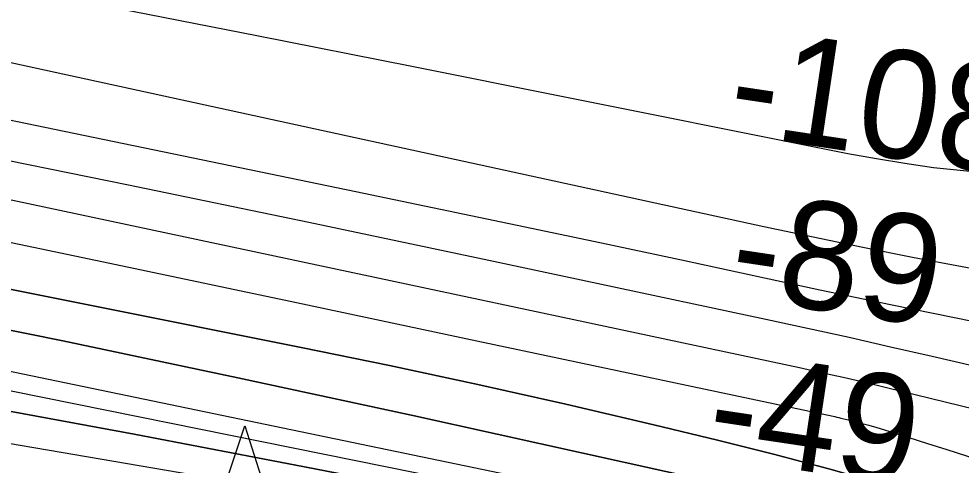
# Model space of a CAD drawing. Extents: x 3734862 to 3772949, y 391520 to 417239.
# Drawn here: x 3750614 to 3751198, y 403442 to 403719 of the extents above; entities that cross this region are included whole.
import ezdxf

# ---------------------------------------------------------------- set-up
doc = ezdxf.new("R2010")
doc.units = 0
for name, color, linetype in [('V-CHAN-NAID', 7, 'Continuous'), ('V-RIVR-EDGE', 7, 'Continuous'), ('V-RIVR-RANG', 7, 'Continuous'), ('V-TOPO-DPTH', 7, 'Continuous'), ('V-TOPO-MAJR', 7, 'Continuous'), ('V-TOPO-MINR', 7, 'Continuous')]:
    doc.layers.add(name, color=color, linetype=linetype)

msp = doc.modelspace()

# ---------------------------------------------------------------- linework, layer by layer
at = {"layer": 'V-CHAN-NAID'}
msp.add_lwpolyline([(3750742.54, 403403.03), (3750732.95, 403403.1), (3750754.07, 403466.58), (3750774.3, 403402.8), (3750764.71, 403402.87), (3750763.13, 403403.45), (3750761.04, 403404.07), (3750759, 403404.52), (3750756.96, 403404.83), (3750755.8, 403404.94), (3750754.26, 403405.02), (3750752.54, 403405.02), (3750751.17, 403404.95), (3750749.26, 403404.75), (3750747.9, 403404.53), (3750746.11, 403404.15), (3750744.58, 403403.73), (3750743.55, 403403.4)], close=True, dxfattribs=at)
at = {"layer": 'V-RIVR-EDGE'}
msp.add_spline([(3749600.74, 403572.28), (3749634.69, 403563.71), (3749651.26, 403560.43), (3749673.09, 403560.38), (3749692.5, 403559.12), (3749709.07, 403556.65), (3749738.17, 403548.09), (3749762.82, 403541.96), (3749785.46, 403538.67), (3749810.92, 403532.94), (3749827.89, 403529.67), (3749844.87, 403528.01), (3749861.85, 403526.35), (3749878.83, 403525.9), (3749897.83, 403523.02), (3749967.36, 403512.34), (3749992.02, 403510.26), (3750015.06, 403506.96), (3750032.04, 403504.5), (3750055.48, 403501.2), (3750077.71, 403497.51), (3750095.5, 403495.44), (3750108.85, 403495.81), (3750123.41, 403497.8), (3750137.16, 403499.79), (3750146.46, 403499.76), (3750156.16, 403498.53), (3750172.33, 403494.44), (3750186.07, 403491.18), (3750207.49, 403486.67), (3750241.85, 403484.16), (3750261.67, 403483.31), (3750286.73, 403481.22), (3750304.11, 403479.16), (3750313.41, 403477.11), (3750323.1, 403472.64), (3750334.81, 403462.5), (3750345.71, 403458.84), (3750367.94, 403454.33), (3750390.98, 403449.02), (3750395.42, 403446.58), (3750399.86, 403441.72), (3750408.73, 403432.4), (3750412.37, 403431.58), (3750418.03, 403431.56), (3750426.92, 403429.92), (3750443.09, 403425.84), (3750464.91, 403418.91), (3750486.72, 403411.18), (3750511.36, 403400.6), (3750544.08, 403386.37), (3750565.9, 403379.03), (3750585.7, 403373.32), (3750609.54, 403367.2), (3750629.34, 403360.68), (3750661.26, 403351.3), (3750680.26, 403347.21), (3750692.39, 403346.78), (3750703.3, 403346.75), (3750719.9, 403352.77), (3750749.44, 403363.62), (3750767.25, 403369.64), (3750779.8, 403374.46), (3750796.79, 403376.44), (3750806.9, 403376.82), (3750813.77, 403376.8), (3750831.16, 403375.14), (3750851.36, 403371.05), (3750874.4, 403364.52), (3750895, 403358), (3750924.5, 403347.01), (3750966.1, 403330.33), (3750989.13, 403318.95), (3751009.32, 403310.41), (3751046.09, 403299.4), (3751067.11, 403296.52), (3751095, 403292), (3751115.21, 403286.69), (3751143.5, 403280.15), (3751157.25, 403280.52), (3751160.08, 403280.92), (3751166.55, 403280.5), (3751174.63, 403276.03), (3751183.52, 403274.8), (3751198.88, 403272.33), (3751210.19, 403269.07), (3751230, 403264.57), (3751244.54, 403259.68), (3751267.57, 403252.75), (3751284.95, 403249.07), (3751304.35, 403243.36), (3751325.78, 403242.1), (3751339.93, 403241.25), (3751350.44, 403239.61), (3751362.56, 403236.75), (3751373.06, 403231.06), (3751385.98, 403222.13), (3751398.9, 403215.23), (3751411.02, 403209.54), (3751428.8, 403203.83), (3751447.79, 403198.93), (3751467.2, 403198.07), (3751481.34, 403196.02), (3751496.29, 403191.53), (3751520.53, 403180.15), (3751539.1, 403169.99), (3751546.78, 403168.36), (3751556.89, 403167.93), (3751564.17, 403167.1), (3751573.46, 403164.65), (3751580.73, 403161.8), (3751597.3, 403155.7), (3751615.08, 403151.61), (3751634.08, 403147.92), (3751652.67, 403144.64), (3751682.58, 403141.33), (3751700.77, 403137.25), (3751726.23, 403129.1), (3751762.99, 403116.87), (3751788.85, 403107.51), (3751826.83, 403094.48), (3751852.69, 403085.51), (3751875.32, 403079.8), (3751903.6, 403070.43), (3751929.06, 403063.89), (3751952.5, 403058.18), (3751978.36, 403050.83), (3752011.49, 403040.64), (3752051.89, 403025.18), (3752090.27, 403012.14), (3752121.79, 403000.34), (3752173.49, 402978.37), (3752203.79, 402965.36), (3752242.57, 402949.09), (3752280.94, 402933.22), (3752346.79, 402908.39), (3752379.11, 402896.59), (3752400.12, 402887.23), (3752439.3, 402869.34), (3752480.09, 402851.45), (3752503.52, 402840.48), (3752518.05, 402829.52), (3752525.72, 402825.05), (3752549.56, 402816.1), (3752583.09, 402804.69), (3752615.41, 402793.29), (3752664.29, 402772.55), (3752692.57, 402761.96), (3752721.66, 402750.57), (3752763.28, 402737.53), (3752785.5, 402732.62), (3752881.28, 402707.72), (3752922.09, 402697.51), (3752945.53, 402690.57), (3752959.27, 402686.5), (3752986.74, 402677.53), (3753008.56, 402668.18), (3753044.52, 402656.36), (3753077.65, 402647.38), (3753107.97, 402642.05), (3753140.7, 402635.1), (3753203.35, 402622.81), (3753235.68, 402614.24), (3753280.54, 402603.21), (3753302.77, 402599.92), (3753320.16, 402600.69), (3753336.33, 402600.24), (3753350.08, 402600.61), (3753361, 402600.18), (3753377.98, 402597.31), (3753395.35, 402593.63), (3753435.76, 402581.8), (3753479, 402567.94), (3753528.7, 402552.86), (3753582.02, 402533.72), (3753643.03, 402512.54), (3753679.79, 402497.09), (3753709.28, 402486.1), (3753744.84, 402474.28), (3753768.27, 402466.14), (3753792.91, 402456.37), (3753824.83, 402444.16), (3753868.05, 402425.86), (3753874.92, 402423.82), (3753901.59, 402415.26), (3753930.68, 402405.89), (3753950.06, 402395.73), (3753969.45, 402385.98), (3753992.07, 402375.41), (3754015.5, 402366.05), (3754070.03, 402340.44), (3754094.26, 402327.44), (3754129.39, 402310.77), (3754145.95, 402300.62), (3754162.51, 402292.09), (3754189.57, 402278.68), (3754227.53, 402259.58), (3754257.42, 402244.55), (3754285.28, 402227.49), (3754310.72, 402213.28), (3754345.44, 402193.78), (3754365.63, 402180.79), (3754382.99, 402169.43), (3754391.05, 402160.51), (3754393.47, 402156.46), (3754413.25, 402144.28), (3754458.49, 402121.12), (3754491.61, 402104.86), (3754519.47, 402090.24), (3754525.94, 402088.6), (3754533.22, 402089.8), (3754544.13, 402086.13), (3754555.43, 402079.63), (3754574.4, 402065.43), (3754590.55, 402053.67), (3754603.48, 402048.78), (3754613.18, 402047.95), (3754625.7, 402043.07), (3754637.41, 402035.76), (3754658.41, 402023.17), (3754687.49, 402010.16), (3754723.03, 401991.88), (3754750.5, 401979.27), (3754768.67, 401969.52), (3754786.04, 401961.8), (3754799.77, 401955.7), (3754813.1, 401949.19), (3754861.56, 401924), (3754878.93, 401915.47), (3754906.39, 401902.46), (3754932.65, 401891.88), (3754960.93, 401880.89), (3754991.63, 401867.47), (3755029.19, 401849.18), (3755060.29, 401835.36), (3755090.98, 401819.11), (3755126.52, 401799.21), (3755151.15, 401783.78), (3755175.77, 401765.93), (3755218.56, 401737.11), (3755250.45, 401716), (3755279.94, 401700.57), (3755306.19, 401687.56), (3755332.03, 401672.94), (3755361.51, 401655.07), (3755376.04, 401645.74), (3755399.86, 401631.93), (3755422.07, 401620.15), (3755432.57, 401613.25), (3755446.29, 401601.08), (3755457.99, 401588.92), (3755473.33, 401580.39), (3755501.19, 401564.96), (3755536.72, 401540.61), (3755576.28, 401512.61), (3755599.69, 401493.95), (3755652.97, 401458.64), (3755710.7, 401417.25), (3755726.85, 401409.53), (3755737.76, 401406.67), (3755748.67, 401400.17), (3755764.4, 401385.58), (3755778.52, 401373.82), (3755797.9, 401360.42), (3755821.73, 401347.42), (3755837.88, 401338.08), (3755853.62, 401327.94), (3755871.38, 401312.53), (3755891.15, 401296.71), (3755903.66, 401285.76), (3755921.83, 401275.6), (3755933.14, 401269.51), (3755943.23, 401260.18), (3755955.73, 401249.24), (3755970.27, 401239.9), (3755990.86, 401228.93), (3756011.05, 401216.34), (3756031.64, 401202.55), (3756042.53, 401189.98), (3756050.98, 401174.19), (3756051.35, 401158.42), (3756049.29, 401145.49), (3756046.86, 401141.85), (3756042.4, 401139.44), (3756036.74, 401140.26), (3756032.72, 401147.14), (3756032.73, 401154.42), (3756029.11, 401160.9), (3756025.48, 401164.55), (3756020.63, 401166.58), (3756007.3, 401169.85), (3756000.43, 401170.68), (3755995.98, 401171.5), (3755991.13, 401171.91), (3755983.44, 401171.53), (3755976.97, 401170.74), (3755966.87, 401172.78), (3755956.77, 401179.28), (3755952.33, 401182.52), (3755945.06, 401186.18), (3755939.81, 401187), (3755935.77, 401187.01), (3755931.72, 401186.21), (3755929.69, 401184.2), (3755928.88, 401182.58), (3755928.47, 401179.35), (3755936.12, 401166.79), (3755937.93, 401164.38)], degree=3, dxfattribs=at)
at = {"layer": 'V-TOPO-DPTH'}
for points in [[(3751645.83, 403261.01), (3751563.28, 403293.11), (3751480.25, 403323.86), (3751396.5, 403352.59), (3751312.27, 403379.98), (3751184.49, 403419.83), (3751150.37, 403430.09), (3751116.13, 403439.89), (3751081.69, 403449), (3751047.13, 403457.64), (3751007.6, 403467.11), (3750953.11, 403479.83), (3750898.52, 403492.15), (3750843.8, 403503.84), (3750789, 403515.12), (3750270.82, 403618.76)], [(3751645.83, 403261.01), (3751563.28, 403293.11), (3751480.25, 403323.86), (3751396.5, 403352.59), (3751312.27, 403379.98), (3751184.49, 403419.83), (3751150.37, 403430.09), (3751116.13, 403439.89), (3751081.69, 403449), (3751047.13, 403457.64), (3751007.6, 403467.11), (3750953.11, 403479.83), (3750898.52, 403492.15), (3750843.8, 403503.84), (3750789, 403515.12), (3750270.82, 403618.76)], [(3751649.72, 403222.63), (3751626.15, 403232.69), (3751602.58, 403242.72), (3751579, 403252.72), (3751555.4, 403262.7), (3751487.81, 403291.25), (3751430.06, 403314.5), (3751371.84, 403336.43), (3751312.91, 403356.39), (3751253.51, 403375.02), (3751157.36, 403403.41), (3751134.98, 403409.76), (3751112.52, 403415.8), (3751089.94, 403421.37), (3751067.28, 403426.62), (3750858.11, 403472.83), (3750749.69, 403496.29), (3750641.14, 403519.14), (3750532.4, 403541.06)], [(3750532.4, 403541.06), (3750641.14, 403519.14), (3750749.69, 403496.29), (3750858.11, 403472.83), (3751067.28, 403426.62), (3751089.94, 403421.37), (3751112.52, 403415.8), (3751134.98, 403409.76), (3751157.36, 403403.41), (3751253.51, 403375.02), (3751312.91, 403356.39), (3751371.84, 403336.43), (3751430.06, 403314.5), (3751487.81, 403291.25), (3751555.4, 403262.7), (3751579, 403252.72), (3751602.58, 403242.72), (3751626.15, 403232.69), (3751649.72, 403222.63)], [(3750454.98, 403532.2), (3751084.11, 403401.67), (3751096.84, 403398.88), (3751109.54, 403395.92), (3751122.16, 403392.68), (3751134.74, 403389.26), (3751199.73, 403370.86), (3751232.68, 403360.8), (3751265.3, 403349.86), (3751297.45, 403337.59), (3751329.29, 403324.45), (3751360.87, 403310.6), (3751392.44, 403296.71), (3751423.97, 403282.75), (3751455.49, 403268.75), (3751482.39, 403256.77), (3751527.64, 403237.53), (3751573.29, 403219.34), (3751619.53, 403202.71), (3751666.17, 403187.12)], [(3750454.98, 403532.2), (3751084.11, 403401.67), (3751096.84, 403398.88), (3751109.54, 403395.92), (3751122.16, 403392.68), (3751134.74, 403389.26), (3751199.73, 403370.86), (3751232.68, 403360.8), (3751265.3, 403349.86), (3751297.45, 403337.59), (3751329.29, 403324.45), (3751360.87, 403310.6), (3751392.44, 403296.71), (3751423.97, 403282.75), (3751455.49, 403268.75), (3751482.39, 403256.77), (3751527.64, 403237.53), (3751573.29, 403219.34), (3751619.53, 403202.71), (3751666.17, 403187.12)], [(3751728.82, 403144.75), (3751579.36, 403190.59), (3751514.07, 403212.09), (3751449.46, 403235.34), (3751385.86, 403261.23), (3751322.93, 403288.88), (3751217.45, 403337.83), (3751207.76, 403342.31), (3751198.06, 403346.77), (3751188.35, 403351.2), (3751178.63, 403355.62), (3751168.82, 403359.78), (3751158.89, 403363.64), (3751148.8, 403367.03), (3751138.6, 403370.12), (3751115.09, 403376.64), (3751111.02, 403377.72), (3751106.95, 403378.74), (3751102.85, 403379.66), (3751098.74, 403380.52), (3750896.31, 403420.55), (3750790.92, 403441.09), (3750685.45, 403461.24), (3750579.88, 403480.82)], [(3751728.82, 403144.75), (3751579.36, 403190.59), (3751514.07, 403212.09), (3751449.46, 403235.34), (3751385.86, 403261.23), (3751322.93, 403288.88), (3751217.45, 403337.83), (3751207.76, 403342.31), (3751198.06, 403346.77), (3751188.35, 403351.2), (3751178.63, 403355.62), (3751168.82, 403359.78), (3751158.89, 403363.64), (3751148.8, 403367.03), (3751138.6, 403370.12), (3751115.09, 403376.64), (3751111.02, 403377.72), (3751106.95, 403378.74), (3751102.85, 403379.66), (3751098.74, 403380.52), (3750896.31, 403420.55), (3750790.92, 403441.09), (3750685.45, 403461.24), (3750579.88, 403480.82)]]:
    msp.add_lwpolyline(points, dxfattribs=at)
at = {"layer": 'V-TOPO-MAJR'}
for points in [[(3750665.42, 403727.14), (3750761.5, 403708.42), (3750857.54, 403689.43), (3750953.53, 403670.27), (3751110.3, 403638.76), (3751127.91, 403635.37), (3751145.57, 403632.19), (3751163.27, 403629.31), (3751181.01, 403626.63), (3751499.79, 403594.71), (3751622.21, 403631.64), (3751691.51, 403695.29), (3751734.24, 403769.64)], [(3750562.62, 403589.92), (3750674.34, 403566.42), (3750786.06, 403542.85), (3750897.76, 403519.23), (3751118.68, 403472.46), (3751119.91, 403472.19), (3751121.15, 403471.92), (3751122.38, 403471.63), (3751123.6, 403471.34), (3751131.06, 403469.51), (3751136, 403468.25), (3751140.92, 403466.93), (3751145.82, 403465.51), (3751150.7, 403464.02), (3751165.17, 403459.47), (3751177.26, 403455.63), (3751189.34, 403451.76), (3751201.41, 403447.83), (3751213.46, 403443.88), (3751506.02, 403347.13), (3751558.75, 403329.47), (3751611.4, 403311.56), (3751663.91, 403293.26)]]:
    msp.add_lwpolyline(points, dxfattribs=at)
at = {"layer": 'V-TOPO-MINR'}
for points in [[(3750350.58, 403748.1), (3751075.74, 403590.12), (3751106.46, 403583.57), (3751137.21, 403577.2), (3751168.01, 403571.1), (3751198.85, 403565.18), (3751229.73, 403559.45), (3751260.62, 403553.78), (3751291.53, 403548.21), (3751322.44, 403542.7), (3751838.65, 403451.58)], [(3750286.12, 403722.55), (3750817.85, 403612.77), (3750870.33, 403601.87), (3750922.79, 403590.9), (3750975.23, 403579.81), (3751027.65, 403568.65), (3751110.61, 403550.88), (3751121.54, 403548.56), (3751132.48, 403546.26), (3751143.42, 403543.99), (3751154.37, 403541.74), (3751427.93, 403486.04), (3751500.32, 403471.37), (3751572.72, 403456.79), (3751645.16, 403442.35)], [(3750569.88, 403638.54), (3750681.8, 403615.93), (3750793.62, 403592.76), (3750905.35, 403569.22), (3751077.13, 403532.59), (3751102.91, 403527.02), (3751128.66, 403521.35), (3751154.39, 403515.55), (3751180.09, 403509.66), (3751456.36, 403445.54), (3751521.96, 403429.46), (3751587.28, 403412.31), (3751652.15, 403393.56)], [(3750270.82, 403618.76), (3750789, 403515.12), (3750843.8, 403503.84), (3750898.52, 403492.15), (3750953.11, 403479.83), (3751007.6, 403467.11), (3751047.13, 403457.64), (3751081.69, 403449), (3751116.13, 403439.89), (3751150.37, 403430.09), (3751184.49, 403419.83), (3751312.27, 403379.98), (3751396.5, 403352.59), (3751480.25, 403323.86), (3751563.28, 403293.11), (3751645.83, 403261.01)], [(3750547.83, 403619.47), (3751097.85, 403502.58), (3751111.38, 403499.64), (3751124.89, 403496.62), (3751138.38, 403493.47), (3751151.85, 403490.25), (3751233.95, 403470.18), (3751288.21, 403456.05), (3751342.16, 403440.84), (3751395.61, 403424.01), (3751448.75, 403406.11), (3751613.36, 403347.85), (3751637.78, 403339.17)], [(3750244.97, 403561.72), (3751091.7, 403390.64), (3751099.96, 403388.88), (3751108.19, 403387), (3751116.39, 403384.94), (3751124.55, 403382.76), (3751169.99, 403370.11), (3751191.15, 403363.72), (3751212.09, 403356.71), (3751232.7, 403348.79), (3751253.1, 403340.25), (3751273.31, 403331.23), (3751293.51, 403322.18), (3751313.69, 403313.08), (3751333.86, 403303.94), (3751401.79, 403273.05), (3751456.31, 403249.48), (3751511.36, 403227.31), (3751567.2, 403207.22), (3751623.58, 403188.53), (3751741.29, 403151.92)], [(3750532.4, 403541.06), (3750641.14, 403519.14), (3750749.69, 403496.29), (3750858.11, 403472.83), (3751067.28, 403426.62), (3751089.94, 403421.37), (3751112.52, 403415.8), (3751134.98, 403409.76), (3751157.36, 403403.41), (3751253.51, 403375.02), (3751312.91, 403356.39), (3751371.84, 403336.43), (3751430.06, 403314.5), (3751487.81, 403291.25), (3751555.4, 403262.7), (3751579, 403252.72), (3751602.58, 403242.72), (3751626.15, 403232.69), (3751649.72, 403222.63)], [(3750454.98, 403532.2), (3751084.11, 403401.67), (3751096.84, 403398.88), (3751109.54, 403395.92), (3751122.16, 403392.68), (3751134.74, 403389.26), (3751199.73, 403370.86), (3751232.68, 403360.8), (3751265.3, 403349.86), (3751297.45, 403337.59), (3751329.29, 403324.45), (3751360.87, 403310.6), (3751392.44, 403296.71), (3751423.97, 403282.75), (3751455.49, 403268.75), (3751482.39, 403256.77), (3751527.64, 403237.53), (3751573.29, 403219.34), (3751619.53, 403202.71), (3751666.17, 403187.12)], [(3750255.42, 403515.92), (3751105.72, 403370.58), (3751245.61, 403304.32), (3751316.18, 403272.8), (3751387.58, 403243.42), (3751460.21, 403217.26), (3751533.67, 403193.23), (3751716.87, 403137.81), (3751753.45, 403126.83), (3751790.05, 403115.93), (3751826.7, 403105.17), (3751863.37, 403094.51), (3751881, 403089.41), (3751926.47, 403076.16), (3751971.9, 403062.75), (3752017.25, 403049.12), (3752062.57, 403035.33), (3752473.05, 402909.31), (3752514.52, 402896.61), (3752556.01, 402883.94), (3752597.51, 402871.32), (3752639.01, 402858.73), (3753247.91, 402674.49)], [(3750579.88, 403480.82), (3750685.45, 403461.24), (3750790.92, 403441.09), (3750896.31, 403420.55), (3751098.74, 403380.52), (3751102.85, 403379.66), (3751106.95, 403378.74), (3751111.02, 403377.72), (3751115.09, 403376.64), (3751138.6, 403370.12), (3751148.8, 403367.03), (3751158.89, 403363.64), (3751168.82, 403359.78), (3751178.63, 403355.62), (3751188.35, 403351.2), (3751198.06, 403346.77), (3751207.76, 403342.31), (3751217.45, 403337.83), (3751322.93, 403288.88), (3751385.86, 403261.23), (3751449.46, 403235.34), (3751514.07, 403212.09), (3751579.36, 403190.59), (3751728.82, 403144.75)]]:
    msp.add_lwpolyline(points, dxfattribs=at)

# ---------------------------------------------------------------- texts
at = {"layer": 'V-RIVR-RANG'}
for s, p in [('-108', (3751051.74, 403648.13)), ('-89', (3751052.6, 403546.89)), ('-49', (3751038.59, 403447.87))]:
    msp.add_text(s, height=67, rotation=351.48486, dxfattribs=at).set_placement(p)

doc.saveas('drawing.dxf')
